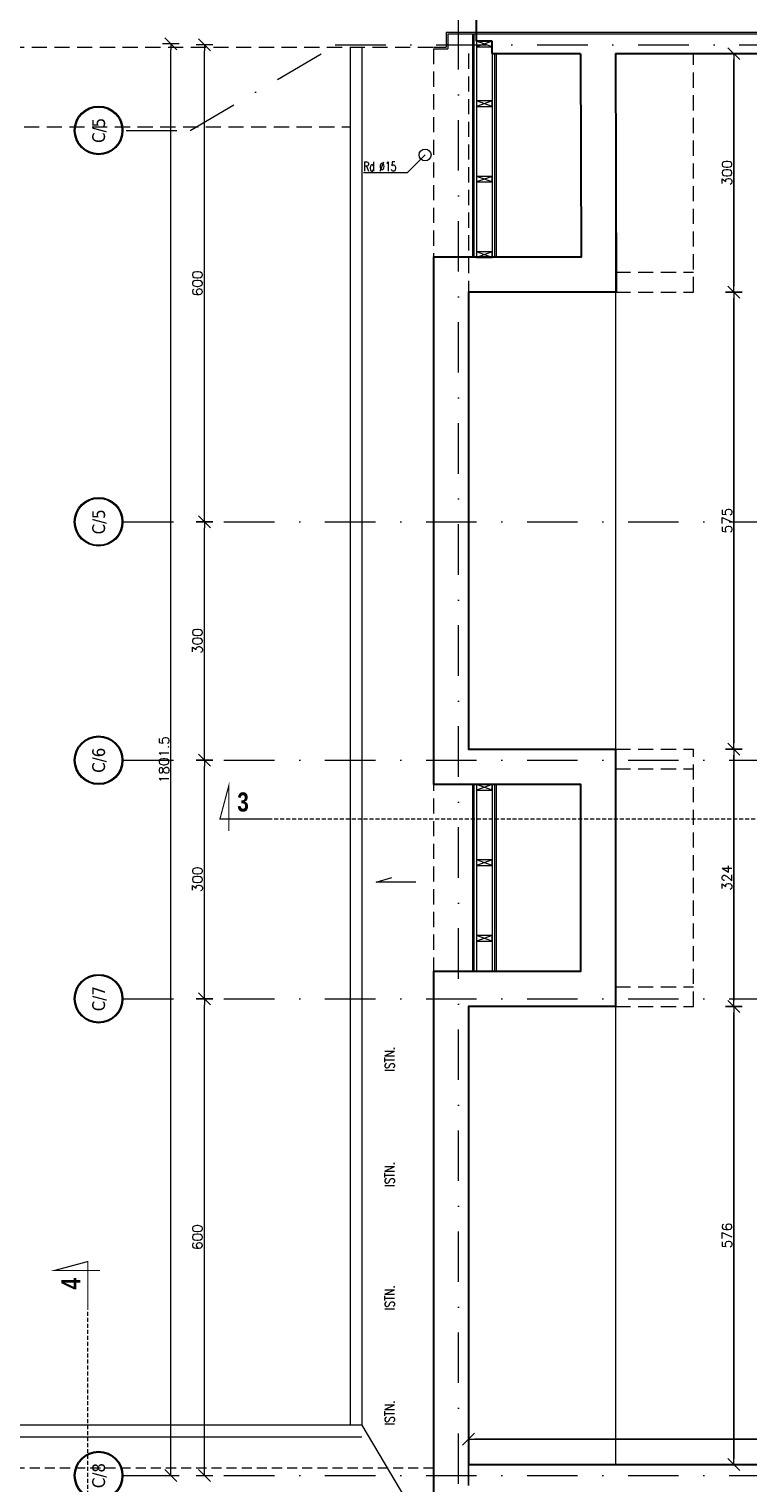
# Model space of a CAD drawing. Header units: millimetres. Extents: x 23192 to 177760, y -399809 to -79279.
# Tile 793 of 822: x 87511 to 88416, y -197438 to -195609. Entities that reach past the tile are written whole.
import ezdxf
from ezdxf.enums import TextEntityAlignment as Align

# ---------------------------------------------------------------- set-up
doc = ezdxf.new("R2010")
doc.units = ezdxf.units.MM
for name, pattern in [('CARKOVANA', [7.5, 5, -2.5]), ('DASHDOT', [25.4, 12.7, -6.35, 0, -6.35]), ('HIDDEN', [9.525, 6.35, -3.175])]:
    doc.linetypes.add(name, pattern=pattern)
doc.layers.get('0').update_dxf_attribs({"lineweight": 0})
for name, color, linetype, lineweight in [('!! 0_ Istn-sciany', 3, 'Continuous', 30), ('!! 0_ Istn-widok', 1, 'Continuous', 15), ('!! 0_ Opis', 8, 'Continuous', 13), ('!! 0_Istn-cienka', 4, 'Continuous', 9), ('!! 0_Osie', 1, 'DASHDOT', 13), ('!! wymiary osi', 250, 'Continuous', 9), ('0-osie-liniA', 14, 'DASHDOT', 5), ('0-osie-tx', 66, 'Continuous', 9)]:
    doc.layers.add(name, color=color, linetype=linetype, lineweight=lineweight)
doc.layers.add('!! 1_ widok', color=4, linetype='Continuous')
doc.layers.add('!! 1_Wyburzenia', color=252, linetype='CARKOVANA', lineweight=13, true_color=0x696969)
doc.layers.add('Powierzchnia', color=140, linetype='Continuous', lineweight=5, plot=False)
doc.styles.add('ARCHETYP', font='romans.shx', dxfattribs={"height": 15})
doc.styles.add('STYLE7', font='ARIALNB.TTF')
doc.styles.add('TAHOMA', font='tahoma.ttf')
doc.styles.add('TXT', font='simplex.shx')
doc.dimstyles.new('DIM50', dxfattribs={"dimscale": 5, "dimtxt": 2.5, "dimasz": 1.5, "dimexe": 0, "dimexo": 0, "dimgap": 0.5, "dimtad": 1, "dimdec": 4, "dimrnd": 0.5, "dimdsep": 46, "dimtxsty": 'TXT', "dimblk1": 'TICK1', "dimblk2": 'TICK1', "dimsah": 1, "dimcen": 0, "dimse1": 1, "dimse2": 1, "dimclrd": 1, "dimclre": 7, "dimclrt": 9, "dimadec": 0, "dimazin": 0, "dimtfac": 1, "dimtdec": 4, "dimtmove": 2, "dimatfit": 3, "dimldrblk": 'TICK1', "dimfxl": 1, "dimtolj": 1, "dimarcsym": 0})

# ---------------------------------------------------------------- blocks, each defined once
blk = doc.blocks.new('*U81')
h = blk.add_hatch(color=256)
edge = h.paths.add_edge_path()
edge.add_arc((0, 0), 30.6, 0, 360)
edge = h.paths.add_edge_path(flags=17)
edge.add_arc((0, 0), 29.4, 0, 360)
for radius in [30.6, 29.4]:
    blk.add_circle((0, 0), radius)
at = {"style": 'TAHOMA', "flags": 8}
blk.add_attdef('ANSICHTSNUMMER', text='', height=16, dxfattribs=at).set_placement((0, 0), align=Align.MIDDLE_CENTER)
blk = doc.blocks.new('TICK1')
at = {"color": 2}
blk.add_line((-1, -1), (1, 1), dxfattribs=at)
at = {"color": 0}
for p, q in [((0, 0), (-1, 0)), ((0, -1.4), (0, 1.4))]:
    blk.add_line(p, q, dxfattribs=at)
blk = doc.blocks.new('*D3771')
at = {"layer": '!! wymiary osi', "color": 1, "lineweight": -2, "transparency": 16777216}
blk.add_line((51630.4, -197482.6), (51630.4, -195696.1), dxfattribs=at)
at = {"layer": 'DEFPOINTS', "color": 0, "transparency": 16777216}
for p in [(51630.4, -195688.6), (51851.7, -195688.6), (51851.7, -197490.1)]:
    blk.add_point(p, dxfattribs=at)
at = {"layer": '!! wymiary osi', "color": 1, "lineweight": -2, "transparency": 16777216, "xscale": 7.5, "yscale": 7.5, "zscale": 7.5}
for p, rotation in [((51630.4, -195688.6), 90), ((51630.4, -197490.1), 270)]:
    blk.add_blockref('TICK1', p, dxfattribs=dict(at, rotation=rotation))
at = {"layer": '!! wymiary osi', "color": 9, "transparency": 16777216, "insert": (51621.7, -196589.3), "char_height": 12.5, "attachment_point": 5, "rotation": 90, "style": 'TXT'}
blk.add_mtext('\\A1;1801.5', dxfattribs=at)
blk = doc.blocks.new('*D3772')
at = {"layer": '!! wymiary osi', "color": 1, "lineweight": -2, "transparency": 16777216}
blk.add_line((51672.5, -197482.6), (51672.5, -196897.6), dxfattribs=at)
at = {"layer": 'DEFPOINTS', "color": 0, "transparency": 16777216}
for p in [(51630.4, -196890.1), (51672.5, -196890.1), (51630.4, -197490.1)]:
    blk.add_point(p, dxfattribs=at)
at = {"layer": '!! wymiary osi', "color": 1, "lineweight": -2, "transparency": 16777216, "xscale": 7.5, "yscale": 7.5, "zscale": 7.5}
for p, rotation in [((51672.5, -196890.1), 90), ((51672.5, -197490.1), 270)]:
    blk.add_blockref('TICK1', p, dxfattribs=dict(at, rotation=rotation))
at = {"layer": '!! wymiary osi', "color": 9, "transparency": 16777216, "insert": (51663.7, -197190.1), "char_height": 12.5, "attachment_point": 5, "rotation": 90, "style": 'TXT'}
blk.add_mtext('\\A1;600', dxfattribs=at)
blk = doc.blocks.new('*D3773')
at = {"layer": '!! wymiary osi', "color": 1, "lineweight": -2, "transparency": 16777216}
blk.add_line((51672.5, -196882.6), (51672.5, -196597.6), dxfattribs=at)
at = {"layer": 'DEFPOINTS', "color": 0, "transparency": 16777216}
for p in [(51672.5, -196590.1), (51672.5, -196590.1), (51630.4, -196890.1)]:
    blk.add_point(p, dxfattribs=at)
at = {"layer": '!! wymiary osi', "color": 1, "lineweight": -2, "transparency": 16777216, "xscale": 7.5, "yscale": 7.5, "zscale": 7.5}
for p, rotation in [((51672.5, -196590.1), 90), ((51672.5, -196890.1), 270)]:
    blk.add_blockref('TICK1', p, dxfattribs=dict(at, rotation=rotation))
at = {"layer": '!! wymiary osi', "color": 9, "transparency": 16777216, "insert": (51663.7, -196740.1), "char_height": 12.5, "attachment_point": 5, "rotation": 90, "style": 'TXT'}
blk.add_mtext('\\A1;300', dxfattribs=at)
blk = doc.blocks.new('*D3774')
at = {"layer": '!! wymiary osi', "color": 1, "lineweight": -2, "transparency": 16777216}
blk.add_line((51672.5, -196582.6), (51672.5, -196297.6), dxfattribs=at)
at = {"layer": 'DEFPOINTS', "color": 0, "transparency": 16777216}
for p in [(51672.5, -196290.1), (51672.5, -196290.1), (51672.5, -196590.1)]:
    blk.add_point(p, dxfattribs=at)
at = {"layer": '!! wymiary osi', "color": 1, "lineweight": -2, "transparency": 16777216, "xscale": 7.5, "yscale": 7.5, "zscale": 7.5}
for p, rotation in [((51672.5, -196290.1), 90), ((51672.5, -196590.1), 270)]:
    blk.add_blockref('TICK1', p, dxfattribs=dict(at, rotation=rotation))
at = {"layer": '!! wymiary osi', "color": 9, "transparency": 16777216, "insert": (51663.7, -196440.1), "char_height": 12.5, "attachment_point": 5, "rotation": 90, "style": 'TXT'}
blk.add_mtext('\\A1;300', dxfattribs=at)
blk = doc.blocks.new('*D3775')
at = {"layer": '!! wymiary osi', "color": 1, "lineweight": -2, "transparency": 16777216}
blk.add_line((51672.5, -196282.6), (51672.5, -195697.6), dxfattribs=at)
at = {"layer": 'DEFPOINTS', "color": 0, "transparency": 16777216}
for p in [(51672.5, -195690.1), (51837.1, -195690.1), (51672.5, -196290.1)]:
    blk.add_point(p, dxfattribs=at)
at = {"layer": '!! wymiary osi', "color": 1, "lineweight": -2, "transparency": 16777216, "xscale": 7.5, "yscale": 7.5, "zscale": 7.5}
for p, rotation in [((51672.5, -195690.1), 90), ((51672.5, -196290.1), 270)]:
    blk.add_blockref('TICK1', p, dxfattribs=dict(at, rotation=rotation))
at = {"layer": '!! wymiary osi', "color": 9, "transparency": 16777216, "insert": (51663.7, -195990.1), "char_height": 12.5, "attachment_point": 5, "rotation": 90, "style": 'TXT'}
blk.add_mtext('\\A1;600', dxfattribs=at)
blk = doc.blocks.new('*D3530')
at = {"layer": '!! wymiary osi', "color": 1, "lineweight": -2, "transparency": 16777216}
blk.add_line((89231.8, -197382.7), (88071.8, -197382.7), dxfattribs=at)
at = {"layer": 'DEFPOINTS', "color": 0, "transparency": 16777216}
for p in [(88064.3, -197382.7), (88064.3, -197414.6), (89239.3, -197414.6)]:
    blk.add_point(p, dxfattribs=at)
at = {"layer": '!! wymiary osi', "color": 1, "lineweight": -2, "transparency": 16777216, "xscale": 7.5, "yscale": 7.5, "zscale": 7.5, "rotation": 180}
blk.add_blockref('TICK1', (88064.3, -197382.7), dxfattribs=at)
at = {"layer": '!! wymiary osi', "color": 1, "lineweight": -2, "transparency": 16777216, "xscale": 7.5, "yscale": 7.5, "zscale": 7.5}
blk.add_blockref('TICK1', (89239.3, -197382.7), dxfattribs=at)
at = {"layer": '!! wymiary osi', "color": 9, "transparency": 16777216, "insert": (88651.8, -197374), "char_height": 12.5, "attachment_point": 5, "style": 'TXT'}
blk.add_mtext('\\A1;1175', dxfattribs=at)
blk = doc.blocks.new('*D3531')
at = {"layer": '!! wymiary osi', "color": 1, "lineweight": -2, "transparency": 16777216}
blk.add_line((88398.3, -195647.1), (88398.3, -195932.1), dxfattribs=at)
at = {"layer": 'DEFPOINTS', "color": 0, "transparency": 16777216}
for p in [(88250.3, -195639.6), (88250.3, -195939.6), (88398.3, -195939.6)]:
    blk.add_point(p, dxfattribs=at)
at = {"layer": '!! wymiary osi', "color": 1, "lineweight": -2, "transparency": 16777216, "xscale": 7.5, "yscale": 7.5, "zscale": 7.5}
for p, rotation in [((88398.3, -195639.6), 90), ((88398.3, -195939.6), 270)]:
    blk.add_blockref('TICK1', p, dxfattribs=dict(at, rotation=rotation))
at = {"layer": '!! wymiary osi', "color": 9, "transparency": 16777216, "insert": (88389.6, -195789.6), "char_height": 12.5, "attachment_point": 5, "rotation": 90, "style": 'TXT'}
blk.add_mtext('\\A1;300', dxfattribs=at)
blk = doc.blocks.new('*D3532')
at = {"layer": '!! wymiary osi', "color": 1, "lineweight": -2, "transparency": 16777216}
blk.add_line((88398.3, -195947.1), (88398.3, -196507.1), dxfattribs=at)
at = {"layer": 'DEFPOINTS', "color": 0, "transparency": 16777216}
for p in [(88250.3, -195939.6), (88249.3, -196514.6), (88398.3, -196514.6)]:
    blk.add_point(p, dxfattribs=at)
at = {"layer": '!! wymiary osi', "color": 1, "lineweight": -2, "transparency": 16777216, "xscale": 7.5, "yscale": 7.5, "zscale": 7.5}
for p, rotation in [((88398.3, -195939.6), 90), ((88398.3, -196514.6), 270)]:
    blk.add_blockref('TICK1', p, dxfattribs=dict(at, rotation=rotation))
at = {"layer": '!! wymiary osi', "color": 9, "transparency": 16777216, "insert": (88389.6, -196227.1), "char_height": 12.5, "attachment_point": 5, "rotation": 90, "style": 'TXT'}
blk.add_mtext('\\A1;575', dxfattribs=at)
blk = doc.blocks.new('*D3533')
at = {"layer": '!! wymiary osi', "color": 1, "lineweight": -2, "transparency": 16777216}
blk.add_line((88398.3, -196522.1), (88398.3, -196831.1), dxfattribs=at)
at = {"layer": 'DEFPOINTS', "color": 0, "transparency": 16777216}
for p in [(88249.3, -196514.6), (88249.3, -196838.6), (88398.3, -196838.6)]:
    blk.add_point(p, dxfattribs=at)
at = {"layer": '!! wymiary osi', "color": 1, "lineweight": -2, "transparency": 16777216, "xscale": 7.5, "yscale": 7.5, "zscale": 7.5}
for p, rotation in [((88398.3, -196514.6), 90), ((88398.3, -196838.6), 270)]:
    blk.add_blockref('TICK1', p, dxfattribs=dict(at, rotation=rotation))
at = {"layer": '!! wymiary osi', "color": 9, "transparency": 16777216, "insert": (88389.6, -196676.6), "char_height": 12.5, "attachment_point": 5, "rotation": 90, "style": 'TXT'}
blk.add_mtext('\\A1;324', dxfattribs=at)
blk = doc.blocks.new('*D3534')
at = {"layer": '!! wymiary osi', "color": 1, "lineweight": -2, "transparency": 16777216}
blk.add_line((88398.3, -196846.1), (88398.3, -197407.1), dxfattribs=at)
at = {"layer": 'DEFPOINTS', "color": 0, "transparency": 16777216}
for p in [(88249.3, -196838.6), (88249.3, -197414.6), (88398.3, -197414.6)]:
    blk.add_point(p, dxfattribs=at)
at = {"layer": '!! wymiary osi', "color": 1, "lineweight": -2, "transparency": 16777216, "xscale": 7.5, "yscale": 7.5, "zscale": 7.5}
for p, rotation in [((88398.3, -196838.6), 90), ((88398.3, -197414.6), 270)]:
    blk.add_blockref('TICK1', p, dxfattribs=dict(at, rotation=rotation))
at = {"layer": '!! wymiary osi', "color": 9, "transparency": 16777216, "insert": (88389.6, -197126.6), "char_height": 12.5, "attachment_point": 5, "rotation": 90, "style": 'TXT'}
blk.add_mtext('\\A1;576', dxfattribs=at)
blk = doc.blocks.new('*D3810')
at = {"layer": '!! wymiary osi', "color": 1, "lineweight": -2, "transparency": 16777216}
blk.add_line((89591.7, -198081.1), (89591.7, -194924.6), dxfattribs=at)
at = {"layer": 'DEFPOINTS', "color": 0, "transparency": 16777216}
for p in [(86164.3, -194917.1), (89591.7, -194917.1), (89598, -198088.6)]:
    blk.add_point(p, dxfattribs=at)
at = {"layer": '!! wymiary osi', "color": 1, "lineweight": -2, "transparency": 16777216, "xscale": 7.5, "yscale": 7.5, "zscale": 7.5}
for p, rotation in [((89591.7, -194917.1), 90), ((89591.7, -198088.6), 270)]:
    blk.add_blockref('TICK1', p, dxfattribs=dict(at, rotation=rotation))
at = {"layer": '!! wymiary osi', "color": 9, "transparency": 16777216, "insert": (89583, -196502.9), "char_height": 12.5, "attachment_point": 5, "rotation": 90, "style": 'TXT'}
blk.add_mtext('\\A1;3171.5', dxfattribs=at)
blk = doc.blocks.new('oznaczenie przekroi')
at = {"layer": '!! 0_ Opis', "color": 2, "const_width": 1.44}
for points in [[(87812.4, -196602.5), (87751.6, -196602.5), (87762.8, -196560.4), (87762.8, -196617.7)], [(87812.4, -196602.5), (87751.6, -196602.5), (87762.8, -196560.4), (87762.8, -196617.7)], [(87585.4, -197220.1), (87585.4, -197159.3), (87543.3, -197170.6), (87600.6, -197170.6)], [(87585.4, -197220.1), (87585.4, -197159.3), (87543.3, -197170.6), (87600.6, -197170.6)]]:
    blk.add_lwpolyline(points, dxfattribs=at)
at = {"layer": '!! 1_Wyburzenia'}
for points in [[(87812.4, -196602.5), (89794.5, -196602.5)], [(87585.4, -199785.2), (87585.4, -197220.1)]]:
    blk.add_lwpolyline(points, dxfattribs=at)
at = {"layer": '!! 0_ Opis', "color": 9, "style": 'STYLE7', "text_generation_flag": 6, "width": 0.95}
for s, rotation, p in [('3', 180, (87773.4, -196593.1)), ('4', 270, (87576, -197194.5))]:
    blk.add_text(s, height=24, rotation=rotation, dxfattribs=at).set_placement(p)
blk = doc.blocks.new('BLOK OSI')
at = {"layer": '!! 1_ widok'}
blk.add_lwpolyline([(52004.71142, -197477.5883), (52004.71142, -197502.5883)], dxfattribs=at)
at = {"layer": '0-osie-liniA', "ltscale": 5}
for points in [[(51992.21142, -199661.23318), (51992.21142, -193642.4104)], [(51574.26032, -195797.61414), (51654.70835, -195797.61414), (51841.21802, -195688.5883)], [(51837.14395, -195690.0883), (53504.05566, -195690.0883)], [(51570.03302, -196290.0883), (53810.60983, -196290.0883)], [(51570.03302, -196590.0883), (53810.60983, -196590.0883)], [(51570.03302, -196890.0883), (53810.60983, -196890.0883)], [(51570.03302, -197490.0883), (53810.60983, -197490.0883)]]:
    blk.add_lwpolyline(points, dxfattribs=at)
at = {"layer": '0-osie-tx'}
ref = blk.add_blockref('*U81', (51539.43302, -195797.61414), dxfattribs=dict(at, rotation=270))
ref.add_attrib('ANSICHTSNUMMER', 'C/5', dxfattribs={"layer": '0', "height": 16, "rotation": 90, "style": 'TAHOMA', "flags": 8}).set_placement((51539.43302, -195797.61414), align=Align.MIDDLE_CENTER)
ref = blk.add_blockref('*U81', (51539.43302, -196290.0883), dxfattribs=dict(at, rotation=270))
ref.add_attrib('ANSICHTSNUMMER', 'C/5', dxfattribs={"layer": '0', "height": 16, "rotation": 90, "style": 'TAHOMA', "flags": 8}).set_placement((51539.43302, -196290.0883), align=Align.MIDDLE_CENTER)
ref = blk.add_blockref('*U81', (51539.43302, -196590.0883), dxfattribs=dict(at, rotation=270))
ref.add_attrib('ANSICHTSNUMMER', 'C/6', dxfattribs={"layer": '0', "height": 16, "rotation": 90, "style": 'TAHOMA', "flags": 8}).set_placement((51539.43302, -196590.0883), align=Align.MIDDLE_CENTER)
ref = blk.add_blockref('*U81', (51539.43302, -196890.0883), dxfattribs=dict(at, rotation=270))
ref.add_attrib('ANSICHTSNUMMER', 'C/7', dxfattribs={"layer": '0', "height": 16, "rotation": 90, "style": 'TAHOMA', "flags": 8}).set_placement((51539.43302, -196890.0883), align=Align.MIDDLE_CENTER)
ref = blk.add_blockref('*U81', (51539.43302, -197490.0883), dxfattribs=dict(at, rotation=270))
ref.add_attrib('ANSICHTSNUMMER', 'C/8', dxfattribs={"layer": '0', "height": 16, "rotation": 90, "style": 'TAHOMA', "flags": 8}).set_placement((51539.43302, -197490.0883), align=Align.MIDDLE_CENTER)
at = {"layer": '!! wymiary osi'}
for base, p1, p2, picture, middle in [((51630.43546, -195688.5883), (51851.71142, -197490.0883), (51851.71142, -195688.5883), '*D3771', (51621.68546, -196589.3383)), ((51672.45727, -195690.0883), (51672.45727, -196290.0883), (51837.14395, -195690.0883), '*D3775', (51663.70727, -195990.0883)), ((51672.45727, -196290.0883), (51672.45727, -196590.0883), (51672.45727, -196290.0883), '*D3774', (51663.70727, -196440.0883)), ((51672.45727, -196590.0883), (51630.43546, -196890.0883), (51672.45727, -196590.0883), '*D3773', (51663.70727, -196740.0883)), ((51672.45727, -196890.0883), (51630.43546, -197490.0883), (51630.43546, -196890.0883), '*D3772', (51663.70727, -197190.0883))]:
    dim = blk.add_linear_dim(base=base, p1=p1, p2=p2, angle=90, dimstyle='DIM50', dxfattribs=at)
    dim.commit()
    dim.dimension.update_dxf_attribs({"geometry": picture, "text_midpoint": middle})

msp = doc.modelspace()

# ---------------------------------------------------------------- linework, layer by layer
at = {"layer": '!! 0_ Istn-sciany'}
for points in [[(88074.25413, -195624.0883), (88074.25413, -195587.5883)], [(88094.25413, -195624.0883), (88074.25413, -195624.0883)], [(88094.25413, -195639.5883), (88094.25413, -195624.0883)], [(88205.25438, -195639.73497), (88206.10722, -195895.5883), (88020.25413, -195895.5883), (88020.25413, -196558.5883), (88205.25413, -196558.5883), (88205.25413, -196794.5883), (88020.25413, -196794.5883), (88020.25413, -197458.5883)], [(88249.25413, -195639.5883), (88250.25413, -195939.5883), (88064.25413, -195939.5883), (88064.25413, -196514.5883), (88249.25413, -196514.5883), (88249.25413, -196838.5883), (88064.25413, -196838.5883), (88064.25413, -197416.12813)], [(88094.25413, -195639.5883), (88205.25413, -195639.5883)], [(88249.25413, -195639.5883), (88714.25413, -195639.5883)], [(88064.25413, -197414.5883), (89239.25413, -197414.5883)]]:
    msp.add_lwpolyline(points, dxfattribs=at)
at = {"layer": '!! 0_ Istn-widok'}
for points in [[(88036.25413, -195612.5883), (88714.25413, -195612.5883)], [(88036.25413, -195612.5883), (88036.25413, -195631.5883)], [(88038.25413, -195614.5883), (88074.25413, -195614.5883)], [(88038.25413, -195614.5883), (88038.25413, -195633.5883)], [(88069.25413, -195614.5883), (88069.25413, -195895.5883)], [(88071.25413, -195614.5883), (88071.25413, -195895.5883)], [(88074.25413, -195614.5883), (88714.25413, -195614.5883)], [(88094.25413, -195624.0883), (88074.25413, -195631.0883)], [(88094.25413, -195631.0883), (88074.25413, -195624.0883)], [(87915.25413, -195631.5883), (87915.25413, -197365.26521)], [(87930.25413, -195631.5883), (87930.25413, -197365.26521)], [(88020.25413, -195631.5883), (88036.25413, -195631.5883)], [(88020.25413, -195633.5883), (88038.25413, -195633.5883)], [(88074.25413, -195631.0883), (88074.25413, -195895.5883)], [(88094.25413, -195639.5883), (88094.25413, -195895.5883)], [(88097.25413, -195639.5883), (88097.25413, -195895.5883)], [(88099.25413, -195639.5883), (88099.25413, -195895.5883)], [(88094.25413, -195699.0883), (88074.25413, -195706.0883)], [(88094.25413, -195706.0883), (88074.25413, -195699.0883)], [(88094.25413, -195794.0883), (88074.25413, -195801.0883)], [(88094.25413, -195801.0883), (88074.25413, -195794.0883)], [(88094.25493, -195889.09008), (88074.25493, -195896.09008)], [(88094.25493, -195896.09008), (88074.25493, -195889.09008)], [(88069.25413, -196558.5883), (88069.25413, -196794.5883)], [(88071.25413, -196558.5883), (88071.25413, -196794.5883)], [(88074.25413, -196558.5883), (88074.25413, -196794.5883)], [(88094.25493, -196559.09008), (88074.25493, -196566.09008)], [(88094.25493, -196566.09008), (88074.25493, -196559.09008)], [(88094.25413, -196558.5883), (88094.25413, -196794.5883)], [(88097.25413, -196558.5883), (88097.25413, -196794.5883)], [(88099.25413, -196558.5883), (88099.25413, -196794.5883)], [(88094.25413, -196654.0883), (88074.25413, -196661.0883)], [(88094.25413, -196661.0883), (88074.25413, -196654.0883)], [(88094.25414, -196749.0883), (88074.25414, -196756.0883)], [(88094.25414, -196756.0883), (88074.25414, -196749.0883)], [(87930.25413, -197365.26521), (85244.25413, -197365.26521), (85244.25413, -198136.49202), (85167.25413, -198136.49202), (85167.25413, -199429.91335), (85527.25413, -199429.91335), (85527.25413, -199572.91337), (88051.75413, -199572.91239)], [(87930.25413, -197365.26521), (88341.02707, -198058.62725)], [(87930.25413, -197380.26521), (85244.25413, -197380.26521)]]:
    msp.add_lwpolyline(points, dxfattribs=at)
for points in [[(88074.25413, -195624.0883), (88074.25413, -195631.0883), (88094.25413, -195631.0883), (88094.25413, -195624.0883)], [(88074.25413, -195699.0883), (88074.25413, -195706.0883), (88094.25413, -195706.0883), (88094.25413, -195699.0883)], [(88074.25413, -195794.0883), (88074.25413, -195801.0883), (88094.25413, -195801.0883), (88094.25413, -195794.0883)], [(88074.25493, -195889.09008), (88074.25493, -195896.09008), (88094.25493, -195896.09008), (88094.25493, -195889.09008)], [(88074.25493, -196559.09008), (88074.25493, -196566.09008), (88094.25493, -196566.09008), (88094.25493, -196559.09008)], [(88074.25413, -196654.0883), (88074.25413, -196661.0883), (88094.25413, -196661.0883), (88094.25413, -196654.0883)], [(88074.25414, -196749.0883), (88074.25414, -196756.0883), (88094.25414, -196756.0883), (88094.25414, -196749.0883)]]:
    msp.add_lwpolyline(points, close=True, dxfattribs=at)
at = {"layer": '!! 0_ Istn-widok', "linetype": 'HIDDEN', "ltscale": 3}
for points in [[(87486.25413, -195631.5883), (88020.25413, -195631.5883)], [(88020.25413, -195633.5883), (88020.25413, -197458.5883)], [(88064.25413, -195639.5883), (88064.25413, -195939.5883)], [(88347.25413, -195939.5883), (88347.25413, -195639.5883)], [(86219.25413, -195731.5883), (87915.25413, -195731.5883)], [(88249.25413, -195914.5883), (88347.25413, -195914.5883)], [(88249.25413, -195939.5883), (88347.25413, -195939.5883)], [(88249.25413, -196514.5883), (88347.25413, -196514.5883)], [(88347.25413, -196838.5883), (88347.25413, -196514.5883)], [(88249.25413, -196539.5883), (88347.25413, -196539.5883)], [(88249.25413, -196813.5883), (88347.25413, -196813.5883)], [(88249.25413, -196838.5883), (88347.25413, -196838.5883)]]:
    msp.add_lwpolyline(points, dxfattribs=at)
at = {"layer": '!! 0_ Istn-widok'}
msp.add_circle((88009.75413, -195767.0883), 7.5, dxfattribs=at)
at = {"layer": '!! 0_ Opis'}
for points in [[(87987.11694, -195789.7255), (88009.75413, -195767.0883)], [(87987.11694, -195789.7255), (87932.2316, -195789.7255)], [(87948.256, -196681.8447), (87967.76863, -196676.01569)], [(87998.256, -196681.8447), (87948.256, -196681.8447)]]:
    msp.add_lwpolyline(points, dxfattribs=at)
at = {"layer": '!! 0_Istn-cienka', "linetype": 'HIDDEN', "ltscale": 2}
msp.add_lwpolyline([(88020.25413, -197419.26521), (85357.25413, -197419.26521)], dxfattribs=at)
at = {"layer": 'Powierzchnia'}
msp.add_lwpolyline([(88249.25413, -197414.5883), (89108.25413, -197414.5883), (89108.25413, -196238.5883), (89108.25413, -196238.5883), (89108.25413, -195639.5883), (88249.25413, -195639.5883), (88249.25413, -195939.5883), (88249.25413, -195939.5883), (88249.25413, -196514.5883), (88249.25413, -196514.5883), (88249.25413, -196838.5883), (88249.25413, -196838.5883)], close=True, dxfattribs=at)

# ---------------------------------------------------------------- block references
at = {"layer": '!! 0_Osie'}
msp.add_blockref('BLOK OSI', (36059.54271, 61.46017), dxfattribs=at)
at = {"layer": '!! 1_Wyburzenia'}
msp.add_blockref('oznaczenie przekroi', (0, 0), dxfattribs=at)

# ---------------------------------------------------------------- texts
at = {"layer": '!! 0_ Opis', "style": 'ARCHETYP', "width": 0.7}
msp.add_text('Rd %%C15', height=12, rotation=359.99999996, dxfattribs=at).set_placement((87931.87129, -195787.55211))
at = {"layer": '!! 0_ Opis', "color": 8, "style": 'ARCHETYP', "width": 0.8}
for p in [(87971.26246, -196920.31967), (87971.26246, -197065.31967), (87971.26246, -197220.31967), (87971.26246, -197365.31967)]:
    msp.add_text('ISTN.', height=12, rotation=90, dxfattribs=at).set_placement(p)

# ---------------------------------------------------------------- dimensions: what is measured, and where the dimension line sits
at = {"layer": '!! wymiary osi'}
for base, p1, p2, picture, middle in [((89591.71552, -194917.0883), (89598.00334, -198088.62813), (86164.25413, -194917.0883), '*D3810', (89582.96552, -196502.85822)), ((88398.34723, -195939.5883), (88250.25413, -195639.5883), (88250.25413, -195939.5883), '*D3531', (88389.59723, -195789.5883)), ((88398.34723, -196514.5883), (88250.25413, -195939.5883), (88249.25413, -196514.5883), '*D3532', (88389.59723, -196227.0883)), ((88398.34723, -196838.5883), (88249.25413, -196514.5883), (88249.25413, -196838.5883), '*D3533', (88389.59723, -196676.5883)), ((88398.34723, -197414.5883), (88249.25413, -196838.5883), (88249.25413, -197414.5883), '*D3534', (88389.59723, -197126.5883))]:
    dim = msp.add_linear_dim(base=base, p1=p1, p2=p2, angle=90, dimstyle='DIM50', dxfattribs=at)
    dim.commit()
    dim.dimension.update_dxf_attribs({"geometry": picture, "text_midpoint": middle})
dim = msp.add_linear_dim(base=(88064.25413, -197382.72226), p1=(89239.25413, -197414.5883), p2=(88064.25413, -197414.5883), dimstyle='DIM50', dxfattribs=at)
dim.commit()
dim.dimension.update_dxf_attribs({"geometry": '*D3530', "text_midpoint": (88651.75413, -197373.97226)})

doc.saveas('drawing.dxf')
